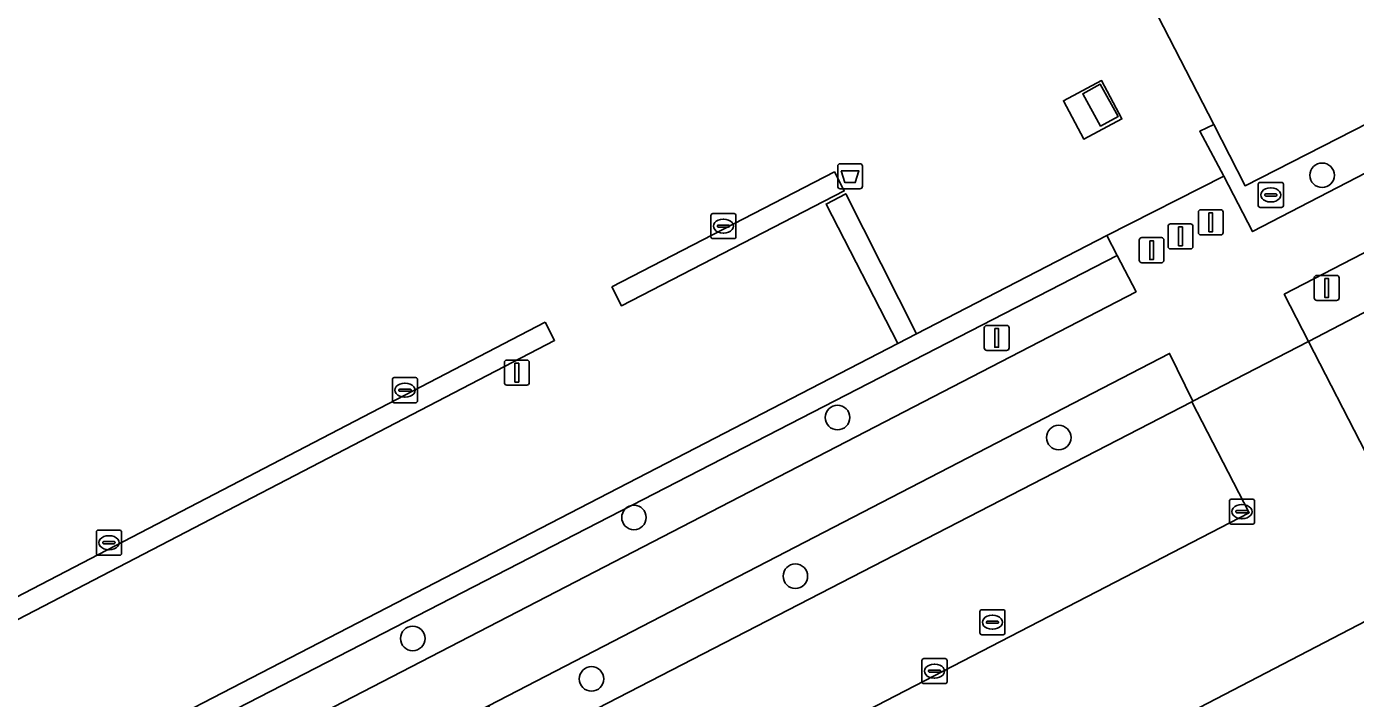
# Model space of a CAD drawing. Extents: x 158835 to 160077, y 386387 to 387778.
# Drawn here: x 159340.2 to 159393.2, y 387267.4 to 387294.2 of the extents above; entities that cross this region are included whole.
import ezdxf

# ---------------------------------------------------------------- set-up
doc = ezdxf.new("R2010")
doc.units = 0
for name, color, linetype in [('IMGEO_Afsluitpaal', 7, 'Continuous'), ('IMGEO_Afvalbak', 7, 'Continuous'), ('IMGEO_Boom', 7, 'Continuous'), ('IMGEO_Groenvoorziening', 7, 'Continuous'), ('IMGEO_Haag', 7, 'Continuous'), ('IMGEO_Kolk', 7, 'Continuous'), ('IMGEO_Lichtmast', 7, 'Continuous'), ('IMGEO_Pand', 7, 'Continuous'), ('IMGEO_Parkeervlak_gesloten', 7, 'Continuous'), ('IMGEO_Rijbaan_lokaal_gesloten', 7, 'Continuous'), ('IMGEO_Rijbaan_lokaal_open', 7, 'Continuous'), ('IMGEO_Rioolput', 7, 'Continuous'), ('IMGEO_Voetpad_gesloten', 7, 'Continuous'), ('IMGEO_Voetpad_open', 7, 'Continuous')]:
    doc.layers.add(name, color=color, linetype=linetype)

msp = doc.modelspace()

# ---------------------------------------------------------------- linework, layer by layer
at = {"layer": 'IMGEO_Afsluitpaal'}
for p, q in [((159386.98, 387285.959), (159386.98, 387286.759)), ((159386.98, 387286.759), (159386.98, 387285.959)), ((159387.08, 387286.859), (159387.87, 387286.859)), ((159387.87, 387286.859), (159387.08, 387286.859)), ((159387.97, 387286.759), (159387.97, 387285.959)), ((159387.97, 387285.959), (159387.97, 387286.759)), ((159385.77, 387285.399), (159385.77, 387286.199)), ((159385.77, 387286.199), (159385.77, 387285.399)), ((159385.87, 387286.299), (159386.66, 387286.299)), ((159386.66, 387286.299), (159385.87, 387286.299)), ((159386.76, 387286.199), (159386.76, 387285.399)), ((159386.76, 387285.399), (159386.76, 387286.199)), ((159384.618, 387284.848), (159384.618, 387285.648)), ((159384.618, 387285.648), (159384.618, 387284.848)), ((159384.718, 387285.748), (159385.508, 387285.748)), ((159385.508, 387285.748), (159384.718, 387285.748)), ((159385.608, 387285.648), (159385.608, 387284.848)), ((159385.608, 387284.848), (159385.608, 387285.648)), ((159387.87, 387285.859), (159387.08, 387285.859)), ((159387.08, 387285.859), (159387.87, 387285.859)), ((159386.66, 387285.299), (159385.87, 387285.299)), ((159385.87, 387285.299), (159386.66, 387285.299)), ((159385.508, 387284.748), (159384.718, 387284.748)), ((159384.718, 387284.748), (159385.508, 387284.748))]:
    msp.add_line(p, q, dxfattribs=at)
for points in [[(159387.4, 387286.734), (159387.55, 387286.734), (159387.55, 387285.984), (159387.4, 387285.984), (159387.4, 387286.734)], [(159386.19, 387286.174), (159386.34, 387286.174), (159386.34, 387285.424), (159386.19, 387285.424), (159386.19, 387286.174)], [(159385.038, 387285.623), (159385.188, 387285.623), (159385.188, 387284.873), (159385.038, 387284.873), (159385.038, 387285.623)]]:
    msp.add_lwpolyline(points, dxfattribs=at)
for centre, start, end in [((159387.08, 387286.759), 90, 180), ((159387.08, 387286.759), 90, 180), ((159387.87, 387286.759), 0, 90), ((159387.87, 387286.759), 360, 90), ((159385.87, 387286.199), 90, 180), ((159385.87, 387286.199), 90, 180), ((159386.66, 387286.199), 0, 90), ((159386.66, 387286.199), 360, 90), ((159384.718, 387285.648), 90, 180), ((159384.718, 387285.648), 90, 180), ((159385.508, 387285.648), 0, 90), ((159385.508, 387285.648), 360, 90), ((159387.08, 387285.959), 180, 270), ((159387.08, 387285.959), 180, 270), ((159387.87, 387285.959), 270, 0), ((159387.87, 387285.959), 270, 0), ((159385.87, 387285.399), 180, 270), ((159385.87, 387285.399), 180, 270), ((159386.66, 387285.399), 270, 0), ((159386.66, 387285.399), 270, 0), ((159384.718, 387284.848), 180, 270), ((159384.718, 387284.848), 180, 270), ((159385.508, 387284.848), 270, 0), ((159385.508, 387284.848), 270, 0)]:
    msp.add_arc(centre, 0.1, start, end, dxfattribs=at)
at = {"layer": 'IMGEO_Afvalbak'}
for p, q in [((159372.586, 387287.798), (159372.586, 387288.598)), ((159372.586, 387288.598), (159372.586, 387287.798)), ((159372.686, 387288.698), (159373.476, 387288.698)), ((159373.476, 387288.698), (159372.686, 387288.698)), ((159373.576, 387288.598), (159373.576, 387287.798)), ((159373.576, 387287.798), (159373.576, 387288.598)), ((159373.476, 387287.698), (159372.686, 387287.698)), ((159372.686, 387287.698), (159373.476, 387287.698))]:
    msp.add_line(p, q, dxfattribs=at)
msp.add_lwpolyline([(159372.729, 387288.412), (159373.433, 387288.412), (159373.284, 387287.942), (159372.878, 387287.942), (159372.729, 387288.412)], dxfattribs=at)
for centre, start, end in [((159372.686, 387288.598), 90, 180), ((159372.686, 387288.598), 90, 180), ((159373.476, 387288.598), 0, 90), ((159373.476, 387288.598), 360, 90), ((159372.686, 387287.798), 180, 270), ((159372.686, 387287.798), 180, 270), ((159373.476, 387287.798), 270, 0), ((159373.476, 387287.798), 270, 0)]:
    msp.add_arc(centre, 0.1, start, end, dxfattribs=at)
at = {"layer": 'IMGEO_Boom'}
for centre in [(159391.919, 387288.237), (159372.579, 387278.572), (159381.408, 387277.773), (159364.457, 387274.583), (159370.899, 387272.242), (159355.629, 387269.756), (159362.762, 387268.144)]:
    msp.add_circle(centre, 0.489, dxfattribs=at)
at = {"layer": 'IMGEO_Groenvoorziening'}
for points in [[(159406.877, 387295.171), (159406.086, 387296.638), (159388.847, 387287.82), (159387.595, 387290.256), (159387.035, 387289.991), (159387.997, 387288.199), (159389.145, 387285.991)], [(159374.987, 387281.519), (159375.731, 387281.904), (159372.906, 387287.499), (159372.122, 387287.089)], [(159383.735, 387285.04), (159383.324, 387285.829), (159375.731, 387281.904), (159374.987, 387281.519), (159330.333, 387258.435), (159329.554, 387258.032), (159315.814, 387250.93), (159316.158, 387250.264)], [(159384.491, 387283.592), (159383.735, 387285.04), (159316.158, 387250.264), (159316.98, 387248.673)], [(159386.718, 387279.2), (159386.762, 387279.223), (159385.829, 387281.126), (159358.658, 387267.075), (159359.621, 387265.22), (159362.14, 387266.519)]]:
    msp.add_lwpolyline(points, close=True, dxfattribs=at)
msp.add_lwpolyline([(159411.856, 387291.785), (159410.755, 387294.014), (159390.408, 387283.491), (159391.38, 387281.606), (159400.789, 387286.508), (159402.922, 387287.619), (159411.208, 387291.936)], dxfattribs=at)
at = {"layer": 'IMGEO_Haag'}
for points in [[(159374.987, 387281.519), (159375.731, 387281.904), (159372.906, 387287.499), (159372.122, 387287.089)], [(159383.735, 387285.04), (159383.324, 387285.829), (159375.731, 387281.904), (159374.987, 387281.519), (159330.333, 387258.435), (159329.554, 387258.032), (159315.814, 387250.93), (159316.158, 387250.264)]]:
    msp.add_lwpolyline(points, close=True, dxfattribs=at)
at = {"layer": 'IMGEO_Kolk'}
for p, q in [((159389.37, 387287.026), (159389.37, 387287.878)), ((159389.445, 387287.952), (159390.297, 387287.952)), ((159389.858, 387287.732), (159389.883, 387287.732)), ((159390.371, 387287.878), (159390.371, 387287.026)), ((159389.629, 387287.446), (159389.629, 387287.458)), ((159390.067, 387287.409), (159389.669, 387287.409)), ((159389.672, 387287.495), (159390.07, 387287.495)), ((159390.113, 387287.458), (159390.113, 387287.446)), ((159367.601, 387286.708), (159368.453, 387286.708)), ((159390.297, 387286.952), (159389.445, 387286.952)), ((159389.881, 387287.172), (159389.856, 387287.172)), ((159367.526, 387285.782), (159367.526, 387286.634)), ((159367.785, 387286.202), (159367.785, 387286.214)), ((159368.223, 387286.165), (159367.825, 387286.165)), ((159367.828, 387286.251), (159368.226, 387286.251)), ((159368.014, 387286.488), (159368.039, 387286.488)), ((159368.269, 387286.214), (159368.269, 387286.202)), ((159368.527, 387286.634), (159368.527, 387285.782)), ((159368.453, 387285.708), (159367.601, 387285.708)), ((159368.037, 387285.928), (159368.012, 387285.928)), ((159354.817, 387279.236), (159354.817, 387280.088)), ((159354.892, 387280.162), (159355.744, 387280.162)), ((159355.305, 387279.942), (159355.33, 387279.942)), ((159355.818, 387280.088), (159355.818, 387279.236)), ((159355.076, 387279.656), (159355.076, 387279.668)), ((159355.514, 387279.619), (159355.116, 387279.619)), ((159355.119, 387279.705), (159355.517, 387279.705)), ((159355.328, 387279.382), (159355.303, 387279.382)), ((159355.56, 387279.668), (159355.56, 387279.656)), ((159355.744, 387279.162), (159354.892, 387279.162)), ((159388.219, 387274.39), (159388.219, 387275.242)), ((159388.294, 387275.316), (159389.146, 387275.316)), ((159388.707, 387275.096), (159388.732, 387275.096)), ((159389.22, 387275.242), (159389.22, 387274.39)), ((159388.478, 387274.81), (159388.478, 387274.822)), ((159388.916, 387274.773), (159388.518, 387274.773)), ((159388.521, 387274.859), (159388.919, 387274.859)), ((159388.73, 387274.536), (159388.705, 387274.536)), ((159388.962, 387274.822), (159388.962, 387274.81)), ((159343.005, 387273.151), (159343.005, 387274.003)), ((159343.08, 387274.077), (159343.932, 387274.077)), ((159344.006, 387274.003), (159344.006, 387273.151)), ((159389.146, 387274.316), (159388.294, 387274.316)), ((159343.264, 387273.571), (159343.264, 387273.583)), ((159343.702, 387273.534), (159343.304, 387273.534)), ((159343.307, 387273.62), (159343.705, 387273.62)), ((159343.493, 387273.857), (159343.518, 387273.857)), ((159343.748, 387273.583), (159343.748, 387273.571)), ((159343.932, 387273.077), (159343.08, 387273.077)), ((159343.516, 387273.297), (159343.491, 387273.297)), ((159375.949, 387268.028), (159375.949, 387268.88)), ((159376.024, 387268.954), (159376.876, 387268.954)), ((159376.437, 387268.734), (159376.462, 387268.734)), ((159376.95, 387268.88), (159376.95, 387268.028)), ((159376.208, 387268.448), (159376.208, 387268.46)), ((159376.646, 387268.411), (159376.248, 387268.411)), ((159376.251, 387268.497), (159376.649, 387268.497)), ((159376.46, 387268.174), (159376.435, 387268.174)), ((159376.692, 387268.46), (159376.692, 387268.448)), ((159376.876, 387267.954), (159376.024, 387267.954))]:
    msp.add_line(p, q, dxfattribs=at)
for points in [[(159389.37, 387287.026), (159389.37, 387287.878)], [(159389.445, 387287.952), (159390.297, 387287.952)], [(159390.371, 387287.878), (159390.371, 387287.026)], [(159367.601, 387286.708), (159368.453, 387286.708)], [(159390.297, 387286.952), (159389.445, 387286.952)], [(159367.526, 387285.782), (159367.526, 387286.634)], [(159368.527, 387286.634), (159368.527, 387285.782)], [(159368.453, 387285.708), (159367.601, 387285.708)], [(159354.817, 387279.236), (159354.817, 387280.088)], [(159354.892, 387280.162), (159355.744, 387280.162)], [(159355.818, 387280.088), (159355.818, 387279.236)], [(159355.744, 387279.162), (159354.892, 387279.162)], [(159388.219, 387274.39), (159388.219, 387275.242)], [(159388.294, 387275.316), (159389.146, 387275.316)], [(159389.22, 387275.242), (159389.22, 387274.39)], [(159343.005, 387273.151), (159343.005, 387274.003)], [(159343.08, 387274.077), (159343.932, 387274.077)], [(159344.006, 387274.003), (159344.006, 387273.151)], [(159389.146, 387274.316), (159388.294, 387274.316)], [(159343.932, 387273.077), (159343.08, 387273.077)], [(159375.949, 387268.028), (159375.949, 387268.88)], [(159376.024, 387268.954), (159376.876, 387268.954)], [(159376.95, 387268.88), (159376.95, 387268.028)], [(159376.876, 387267.954), (159376.024, 387267.954)]]:
    msp.add_lwpolyline(points, dxfattribs=at)
for centre, radius, start, end in [((159389.447, 387287.876), 0.0765, 91.552, 178.448), ((159389.447, 387287.876), 0.0765, 91.552, 178.448), ((159390.295, 387287.876), 0.0765, 1.552, 88.448), ((159390.295, 387287.876), 0.0765, 1.552, 88.448), ((159389.669, 387287.455), 0.0403, 85.8775, 175.7526), ((159389.666, 387287.445), 0.0366, 178.938, 274.7102), ((159390.07, 387287.452), 0.043, 264.8664, 352.4533), ((159390.074, 387287.457), 0.0386, 1.7309, 96.639), ((159367.603, 387286.632), 0.0765, 91.552, 178.448), ((159367.603, 387286.632), 0.0765, 91.552, 178.448), ((159368.451, 387286.632), 0.0765, 1.552, 88.448), ((159368.451, 387286.632), 0.0765, 1.552, 88.448), ((159389.447, 387287.028), 0.0765, 181.552, 268.448), ((159389.447, 387287.028), 0.0765, 181.552, 268.448), ((159390.295, 387287.028), 0.0765, 271.552, 358.448), ((159390.295, 387287.028), 0.0765, 271.552, 358.448), ((159367.825, 387286.211), 0.0403, 85.8775, 175.7526), ((159367.822, 387286.201), 0.0366, 178.938, 274.7102), ((159368.226, 387286.208), 0.043, 264.8664, 352.4533), ((159368.23, 387286.213), 0.0386, 1.7309, 96.639), ((159367.603, 387285.784), 0.0765, 181.552, 268.448), ((159367.603, 387285.784), 0.0765, 181.552, 268.448), ((159368.451, 387285.784), 0.0765, 271.552, 358.448), ((159368.451, 387285.784), 0.0765, 271.552, 358.448), ((159354.894, 387280.086), 0.0765, 91.552, 178.448), ((159354.894, 387280.086), 0.0765, 91.552, 178.448), ((159355.742, 387280.086), 0.0765, 1.552, 88.448), ((159355.742, 387280.086), 0.0765, 1.552, 88.448), ((159355.116, 387279.665), 0.0403, 85.8775, 175.7526), ((159355.113, 387279.655), 0.0366, 178.938, 274.7102), ((159355.517, 387279.662), 0.043, 264.8664, 352.4533), ((159355.521, 387279.667), 0.0386, 1.7309, 96.639), ((159354.894, 387279.238), 0.0765, 181.552, 268.448), ((159354.894, 387279.238), 0.0765, 181.552, 268.448), ((159355.742, 387279.238), 0.0765, 271.552, 358.448), ((159355.742, 387279.238), 0.0765, 271.552, 358.448), ((159388.296, 387275.24), 0.0765, 91.552, 178.448), ((159388.296, 387275.24), 0.0765, 91.552, 178.448), ((159389.144, 387275.24), 0.0765, 1.552, 88.448), ((159389.144, 387275.24), 0.0765, 1.552, 88.448), ((159388.518, 387274.819), 0.0403, 85.8775, 175.7526), ((159388.515, 387274.809), 0.0366, 178.938, 274.7102), ((159388.919, 387274.816), 0.043, 264.8664, 352.4533), ((159388.923, 387274.821), 0.0386, 1.7309, 96.639), ((159343.082, 387274.001), 0.0765, 91.552, 178.448), ((159343.082, 387274.001), 0.0765, 91.552, 178.448), ((159343.93, 387274.001), 0.0765, 1.552, 88.448), ((159343.93, 387274.001), 0.0765, 1.552, 88.448), ((159388.296, 387274.392), 0.0765, 181.552, 268.448), ((159388.296, 387274.392), 0.0765, 181.552, 268.448), ((159389.144, 387274.392), 0.0765, 271.552, 358.448), ((159389.144, 387274.392), 0.0765, 271.552, 358.448), ((159343.304, 387273.58), 0.0403, 85.8775, 175.7526), ((159343.301, 387273.57), 0.0366, 178.938, 274.7102), ((159343.705, 387273.577), 0.043, 264.8664, 352.4533), ((159343.709, 387273.582), 0.0386, 1.7309, 96.639), ((159343.082, 387273.153), 0.0765, 181.552, 268.448), ((159343.082, 387273.153), 0.0765, 181.552, 268.448), ((159343.93, 387273.153), 0.0765, 271.552, 358.448), ((159343.93, 387273.153), 0.0765, 271.552, 358.448), ((159376.026, 387268.878), 0.0765, 91.552, 178.448), ((159376.026, 387268.878), 0.0765, 91.552, 178.448), ((159376.874, 387268.878), 0.0765, 1.552, 88.448), ((159376.874, 387268.878), 0.0765, 1.552, 88.448), ((159376.248, 387268.457), 0.0403, 85.8775, 175.7526), ((159376.245, 387268.447), 0.0366, 178.938, 274.7102), ((159376.649, 387268.454), 0.043, 264.8664, 352.4533), ((159376.653, 387268.459), 0.0386, 1.7309, 96.639), ((159376.026, 387268.03), 0.0765, 181.552, 268.448), ((159376.026, 387268.03), 0.0765, 181.552, 268.448), ((159376.874, 387268.03), 0.0765, 271.552, 358.448), ((159376.874, 387268.03), 0.0765, 271.552, 358.448)]:
    msp.add_arc(centre, radius, start, end, dxfattribs=at)
for centre, major_axis, ratio, start_param, end_param in [((159389.857, 387287.452), (-0.387, 0.002), 0.722429, 4.712389, 7.853982), ((159389.882, 387287.452), (-0.39, 0.002), 0.717154, 1.570796, 4.712389), ((159368.013, 387286.208), (-0.387, 0.002), 0.722429, 4.712389, 7.853982), ((159368.038, 387286.208), (-0.39, 0.002), 0.717154, 1.570796, 4.712389), ((159355.304, 387279.662), (-0.387, 0.002), 0.722429, 4.712389, 7.853982), ((159355.329, 387279.662), (-0.39, 0.002), 0.717154, 1.570796, 4.712389), ((159388.706, 387274.816), (-0.387, 0.002), 0.722429, 4.712389, 7.853982), ((159388.731, 387274.816), (-0.39, 0.002), 0.717154, 1.570796, 4.712389), ((159343.492, 387273.577), (-0.387, 0.002), 0.722429, 4.712389, 7.853982), ((159343.517, 387273.577), (-0.39, 0.002), 0.717154, 1.570796, 4.712389), ((159376.436, 387268.454), (-0.387, 0.002), 0.722429, 4.712389, 7.853982), ((159376.461, 387268.454), (-0.39, 0.002), 0.717154, 1.570796, 4.712389)]:
    msp.add_ellipse(centre, major_axis=major_axis, ratio=ratio, start_param=start_param, end_param=end_param, dxfattribs=at)
at = {"layer": 'IMGEO_Lichtmast'}
for p, q in [((159391.606, 387283.34), (159391.606, 387284.14)), ((159391.606, 387284.14), (159391.606, 387283.34)), ((159391.706, 387284.24), (159392.496, 387284.24)), ((159392.496, 387284.24), (159391.706, 387284.24)), ((159392.596, 387284.14), (159392.596, 387283.34)), ((159392.596, 387283.34), (159392.596, 387284.14)), ((159392.496, 387283.24), (159391.706, 387283.24)), ((159391.706, 387283.24), (159392.496, 387283.24)), ((159378.436, 387281.347), (159378.436, 387282.147)), ((159378.436, 387282.147), (159378.436, 387281.347)), ((159378.536, 387282.247), (159379.326, 387282.247)), ((159379.326, 387282.247), (159378.536, 387282.247)), ((159379.426, 387282.147), (159379.426, 387281.347)), ((159379.426, 387281.347), (159379.426, 387282.147)), ((159359.388, 387280.862), (159360.178, 387280.862)), ((159360.178, 387280.862), (159359.388, 387280.862)), ((159379.326, 387281.247), (159378.536, 387281.247)), ((159378.536, 387281.247), (159379.326, 387281.247)), ((159359.288, 387279.962), (159359.288, 387280.762)), ((159359.288, 387280.762), (159359.288, 387279.962)), ((159360.278, 387280.762), (159360.278, 387279.962)), ((159360.278, 387279.962), (159360.278, 387280.762)), ((159360.178, 387279.862), (159359.388, 387279.862)), ((159359.388, 387279.862), (159360.178, 387279.862))]:
    msp.add_line(p, q, dxfattribs=at)
for points in [[(159392.026, 387284.115), (159392.176, 387284.115), (159392.176, 387283.365), (159392.026, 387283.365), (159392.026, 387284.115)], [(159378.856, 387282.122), (159379.006, 387282.122), (159379.006, 387281.372), (159378.856, 387281.372), (159378.856, 387282.122)], [(159359.708, 387280.737), (159359.858, 387280.737), (159359.858, 387279.987), (159359.708, 387279.987), (159359.708, 387280.737)]]:
    msp.add_lwpolyline(points, dxfattribs=at)
for centre, start, end in [((159391.706, 387284.14), 90, 180), ((159391.706, 387284.14), 90, 180), ((159392.496, 387284.14), 0, 90), ((159392.496, 387284.14), 360, 90), ((159391.706, 387283.34), 180, 270), ((159391.706, 387283.34), 180, 270), ((159392.496, 387283.34), 270, 0), ((159392.496, 387283.34), 270, 0), ((159378.536, 387282.147), 90, 180), ((159378.536, 387282.147), 90, 180), ((159379.326, 387282.147), 0, 90), ((159379.326, 387282.147), 360, 90), ((159359.388, 387280.762), 90, 180), ((159359.388, 387280.762), 90, 180), ((159360.178, 387280.762), 0, 90), ((159360.178, 387280.762), 360, 90), ((159378.536, 387281.347), 180, 270), ((159378.536, 387281.347), 180, 270), ((159379.326, 387281.347), 270, 0), ((159379.326, 387281.347), 270, 0), ((159359.388, 387279.962), 180, 270), ((159359.388, 387279.962), 180, 270), ((159360.178, 387279.962), 270, 0), ((159360.178, 387279.962), 270, 0)]:
    msp.add_arc(centre, 0.1, start, end, dxfattribs=at)
at = {"layer": 'IMGEO_Pand'}
msp.add_lwpolyline([(159401.101, 387306.345), (159383.899, 387297.444), (159385.148, 387295.015), (159387.595, 387290.256), (159388.847, 387287.82), (159406.086, 387296.638)], close=True, dxfattribs=at)
at = {"layer": 'IMGEO_Parkeervlak_gesloten'}
for points in [[(159283.809, 387302.033), (159290.252, 387289.719), (159292.147, 387290.602), (159294.853, 387285.319), (159293.011, 387284.355), (159311.486, 387248.637), (159315.814, 387250.93), (159329.554, 387258.032), (159326.696, 387263.574), (159327.421, 387263.979), (159330.333, 387258.435), (159374.987, 387281.519), (159372.122, 387287.089), (159372.906, 387287.499), (159375.731, 387281.904), (159383.324, 387285.829), (159387.997, 387288.199), (159387.035, 387289.991), (159387.595, 387290.256), (159385.148, 387295.015)], [(159411.208, 387291.936), (159402.922, 387287.619), (159405.081, 387283.497), (159402.95, 387282.381), (159400.789, 387286.508), (159391.38, 387281.606), (159393.654, 387277.196), (159408.828, 387285.14), (159413.951, 387287.793)]]:
    msp.add_lwpolyline(points, dxfattribs=at)
for points in [[(159383.114, 387292.017), (159383.928, 387290.488), (159382.408, 387289.679), (159381.594, 387291.208)], [(159363.568, 387283.791), (159372.456, 387288.369), (159372.846, 387287.611), (159363.958, 387283.033)], [(159360.916, 387282.37), (159361.291, 387281.648), (159338.189, 387269.649), (159337.814, 387270.371)], [(159416.916, 387271.264), (159412.32, 387280.149), (159364.714, 387255.407), (159369.306, 387246.56)], [(159389.008, 387274.771), (159386.718, 387279.2), (159362.14, 387266.519), (159364.297, 387262.33), (159361.791, 387261.039), (159361.932, 387260.768)]]:
    msp.add_lwpolyline(points, close=True, dxfattribs=at)
at = {"layer": 'IMGEO_Rijbaan_lokaal_gesloten'}
msp.add_lwpolyline([(159385.829, 387281.126), (159386.762, 387279.223), (159391.38, 387281.606), (159390.408, 387283.491), (159410.755, 387294.014), (159417.848, 387297.683), (159416.567, 387300.188), (159406.877, 387295.171), (159389.145, 387285.991), (159387.997, 387288.199), (159383.324, 387285.829), (159383.735, 387285.04), (159384.491, 387283.592), (159316.98, 387248.673), (159318.265, 387246.186), (159356.935, 387266.184), (159358.658, 387267.075)], close=True, dxfattribs=at)
at = {"layer": 'IMGEO_Rijbaan_lokaal_open'}
msp.add_lwpolyline([(159441.01, 387235.841), (159438.783, 387240.224), (159436.423, 387244.744), (159415.869, 387284.119), (159414.927, 387285.924), (159413.951, 387287.793), (159408.828, 387285.14), (159393.654, 387277.196), (159391.38, 387281.606), (159386.762, 387279.223), (159386.718, 387279.2), (159389.008, 387274.771), (159361.932, 387260.768), (159364.714, 387255.407), (159412.32, 387280.149), (159416.916, 387271.264), (159369.306, 387246.56), (159372.099, 387241.24), (159419.765, 387265.917)], dxfattribs=at)
at = {"layer": 'IMGEO_Rioolput'}
for p, q in [((159378.26, 387269.979), (159378.26, 387270.831)), ((159378.335, 387270.905), (159379.187, 387270.905)), ((159379.261, 387270.831), (159379.261, 387269.979)), ((159378.519, 387270.399), (159378.519, 387270.411)), ((159378.957, 387270.362), (159378.559, 387270.362)), ((159378.562, 387270.448), (159378.96, 387270.448)), ((159378.748, 387270.685), (159378.773, 387270.685)), ((159379.003, 387270.411), (159379.003, 387270.399)), ((159379.187, 387269.905), (159378.335, 387269.905)), ((159378.771, 387270.125), (159378.746, 387270.125))]:
    msp.add_line(p, q, dxfattribs=at)
for points in [[(159378.26, 387269.979), (159378.26, 387270.831)], [(159378.335, 387270.905), (159379.187, 387270.905)], [(159379.261, 387270.831), (159379.261, 387269.979)], [(159379.187, 387269.905), (159378.335, 387269.905)]]:
    msp.add_lwpolyline(points, dxfattribs=at)
for centre, radius, start, end in [((159378.337, 387270.829), 0.0765, 91.552, 178.448), ((159378.337, 387270.829), 0.0765, 91.552, 178.448), ((159379.185, 387270.829), 0.0765, 1.552, 88.448), ((159379.185, 387270.829), 0.0765, 1.552, 88.448), ((159378.559, 387270.408), 0.0403, 85.8775, 175.7526), ((159378.556, 387270.398), 0.0366, 178.938, 274.7102), ((159378.96, 387270.405), 0.043, 264.8664, 352.4533), ((159378.964, 387270.41), 0.0386, 1.7309, 96.639), ((159378.337, 387269.981), 0.0765, 181.552, 268.448), ((159378.337, 387269.981), 0.0765, 181.552, 268.448), ((159379.185, 387269.981), 0.0765, 271.552, 358.448), ((159379.185, 387269.981), 0.0765, 271.552, 358.448)]:
    msp.add_arc(centre, radius, start, end, dxfattribs=at)
for centre, major_axis, ratio, start_param, end_param in [((159378.747, 387270.405), (-0.387, 0.002), 0.722429, 4.712389, 7.853982), ((159378.772, 387270.405), (-0.39, 0.002), 0.717154, 1.570796, 4.712389)]:
    msp.add_ellipse(centre, major_axis=major_axis, ratio=ratio, start_param=start_param, end_param=end_param, dxfattribs=at)
at = {"layer": 'IMGEO_Voetpad_gesloten'}
for points in [[(159383.928, 387290.488), (159383.114, 387292.017), (159381.594, 387291.208), (159382.408, 387289.679)], [(159382.367, 387291.487), (159383.066, 387291.871), (159383.775, 387290.581), (159383.076, 387290.197)]]:
    msp.add_lwpolyline(points, close=True, dxfattribs=at)
at = {"layer": 'IMGEO_Voetpad_open'}
for points in [[(159383.066, 387291.871), (159382.367, 387291.487), (159383.076, 387290.197), (159383.775, 387290.581)], [(159363.568, 387283.791), (159363.958, 387283.033), (159372.846, 387287.611), (159372.456, 387288.369)], [(159360.916, 387282.37), (159337.814, 387270.371), (159338.189, 387269.649), (159361.291, 387281.648)]]:
    msp.add_lwpolyline(points, close=True, dxfattribs=at)

doc.saveas('drawing.dxf')
